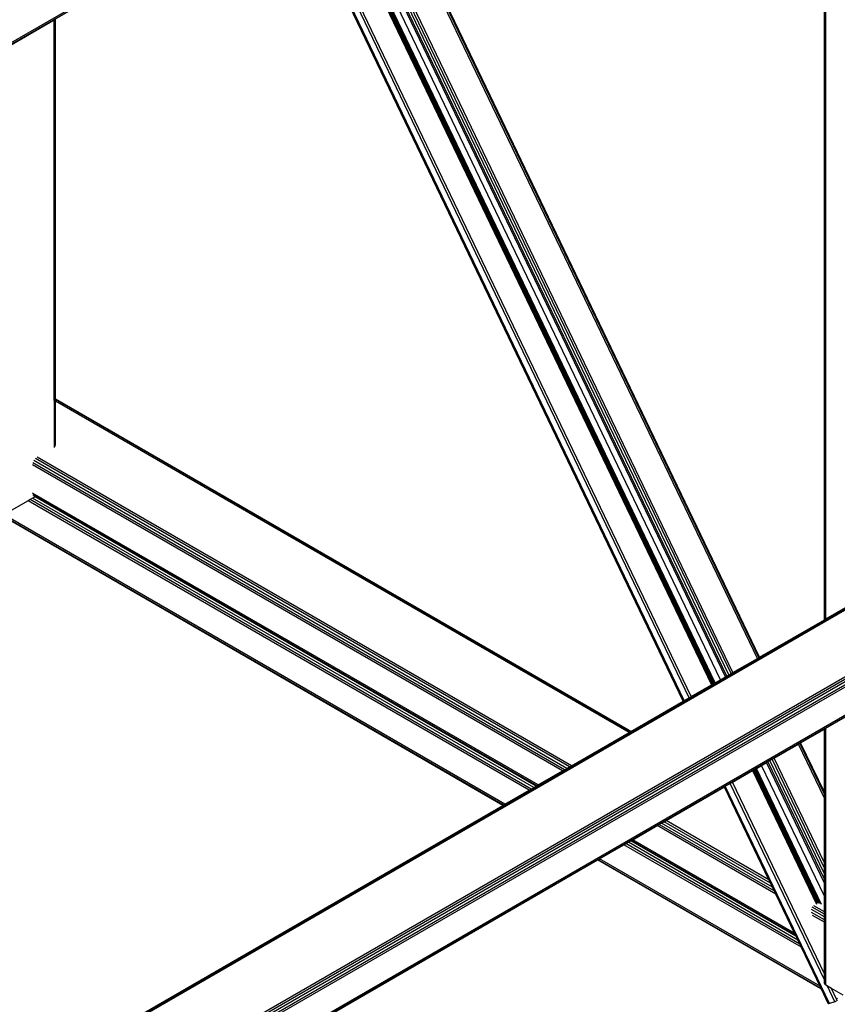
# Model space of a CAD drawing. Header units: millimetres. Extents: x 10 to 1250, y -62 to 528.
# Tile 756 of 909: x 625.26 to 626.3, y 516.99 to 518.24. Entities that reach past the tile are written whole.
import ezdxf

# ---------------------------------------------------------------- set-up
doc = ezdxf.new("R2010")
doc.units = ezdxf.units.MM
doc.header["$LTSCALE"] = 0.05

msp = doc.modelspace()

# ---------------------------------------------------------------- linework, layer by layer
at = {"color": 8}
for p, q in [((624.7332, 517.9153), (627.3963, 519.4529)), ((624.7332, 517.9133), (627.3958, 519.4506)), ((626.2844, 517.4778), (626.2844, 518.6641)), ((626.2849, 517.4781), (626.2849, 518.6632)), ((626.2863, 517.4789), (626.2863, 518.6605)), ((626.1991, 517.4285), (625.6991, 518.4703)), ((626.2009, 517.4296), (625.701, 518.4714)), ((626.2019, 517.4302), (625.702, 518.4719)), ((626.152, 517.4014), (625.6521, 518.4432)), ((626.1583, 517.405), (625.6583, 518.4468)), ((626.1602, 517.4061), (625.6603, 518.4479)), ((626.1628, 517.4076), (625.6629, 518.4494)), ((626.1655, 517.4092), (625.6656, 518.4509)), ((626.168, 517.4106), (625.6681, 518.4524)), ((625.6406, 518.4365), (626.1406, 517.3948)), ((626.1418, 517.3955), (625.6419, 518.4373)), ((626.1432, 517.3963), (625.6432, 518.438)), ((626.1444, 517.397), (625.6445, 518.4388)), ((626.1454, 517.3976), (625.6455, 518.4394)), ((626.1121, 517.3783), (625.6122, 518.4201)), ((626.1149, 517.38), (625.615, 518.4217)), ((626.1046, 517.374), (625.6047, 518.4158)), ((626.1047, 517.3741), (625.6048, 518.4159)), ((626.1058, 517.3747), (625.6059, 518.4165)), ((625.3031, 518.2417), (625.3045, 518.2425)), ((625.3045, 517.7591), (625.3045, 518.2425)), ((625.305, 517.7588), (625.305, 518.2428)), ((625.2485, 518.2101), (625.3031, 518.2417)), ((625.3031, 517.7599), (625.3031, 518.2417)), ((624.7332, 516.5815), (627.3539, 518.0946)), ((624.7332, 516.5795), (627.3547, 518.093)), ((624.7332, 516.4946), (627.3906, 518.0289)), ((624.7332, 516.4916), (627.3928, 518.0271)), ((624.7332, 516.4881), (627.3946, 518.0247)), ((624.7332, 516.4845), (627.3958, 518.0218)), ((624.7332, 516.4815), (627.3963, 518.0191)), ((624.7332, 516.4456), (627.3963, 517.9832)), ((624.7332, 516.4436), (627.3958, 517.9809)), ((625.8773, 517.2428), (624.7332, 517.9034)), ((625.8756, 517.2418), (624.7332, 517.9014)), ((625.875, 517.2414), (624.7332, 517.9006)), ((625.3045, 517.7591), (625.3031, 517.7599)), ((625.3031, 517.7591), (625.3031, 517.7599)), ((625.3045, 517.7583), (625.3031, 517.7591)), ((625.3031, 517.7571), (625.3031, 517.7591)), ((625.3045, 517.7563), (625.3031, 517.7571)), ((625.3031, 517.7571), (625.3031, 517.6972)), ((625.305, 517.7588), (625.3045, 517.7591)), ((625.3045, 517.7583), (625.3045, 517.7591)), ((625.305, 517.7581), (625.3045, 517.7583)), ((625.3045, 517.7563), (625.3045, 517.7583)), ((625.305, 517.7561), (625.3045, 517.7563)), ((625.3045, 517.6984), (625.3045, 517.7563)), ((626.038, 517.3356), (625.305, 517.7588)), ((625.305, 517.7581), (625.305, 517.7588)), ((626.0374, 517.3352), (625.305, 517.7581)), ((625.305, 517.7561), (625.305, 517.7581)), ((626.0357, 517.3342), (625.305, 517.7561)), ((625.305, 517.6999), (625.305, 517.7561)), ((625.9565, 517.2885), (625.2775, 517.6805)), ((625.9596, 517.2903), (625.2793, 517.683)), ((625.9622, 517.2918), (625.2815, 517.6848)), ((625.9508, 517.2852), (625.2758, 517.6749)), ((625.9534, 517.2867), (625.2762, 517.6777)), ((625.2701, 517.6292), (625.2485, 517.6167)), ((625.2727, 517.6307), (625.2701, 517.6292)), ((625.9084, 517.2607), (625.2701, 517.6292)), ((625.2758, 517.6325), (625.2727, 517.6307)), ((625.911, 517.2622), (625.2727, 517.6307)), ((625.9198, 517.2673), (625.2758, 517.6391)), ((625.2789, 517.6343), (625.2758, 517.6325)), ((625.9141, 517.264), (625.2758, 517.6325)), ((625.918, 517.2663), (625.2762, 517.6368)), ((625.2791, 517.6344), (625.2775, 517.6354)), ((625.2791, 517.6344), (625.2789, 517.6343)), ((625.9171, 517.2658), (625.2789, 517.6343)), ((625.9174, 517.2659), (625.2791, 517.6344)), ((626.2863, 517.4789), (626.3112, 517.4933)), ((626.2019, 517.4302), (626.2844, 517.4778)), ((626.2844, 517.4778), (626.2849, 517.4781)), ((626.2849, 517.4781), (626.2863, 517.4789)), ((626.168, 517.4106), (626.1991, 517.4285)), ((626.1991, 517.4285), (626.2009, 517.4296)), ((626.2009, 517.4296), (626.2019, 517.4302)), ((626.152, 517.4014), (626.1583, 517.405)), ((626.1583, 517.405), (626.1602, 517.4061)), ((626.1602, 517.4061), (626.1628, 517.4076)), ((626.1628, 517.4076), (626.1655, 517.4092)), ((626.1655, 517.4092), (626.168, 517.4106)), ((626.1149, 517.38), (626.1406, 517.3948)), ((626.1406, 517.3948), (626.1418, 517.3955)), ((626.1418, 517.3955), (626.1432, 517.3963)), ((626.1432, 517.3963), (626.1444, 517.397)), ((626.1444, 517.397), (626.1454, 517.3976)), ((626.1454, 517.3976), (626.152, 517.4014)), ((626.1058, 517.3747), (626.1121, 517.3783)), ((626.1121, 517.3783), (626.1149, 517.38)), ((626.038, 517.3356), (626.1046, 517.374)), ((626.1046, 517.374), (626.1047, 517.3741)), ((626.1047, 517.3741), (626.1058, 517.3747)), ((626.2863, 517.3396), (626.3112, 517.354)), ((625.9622, 517.2918), (626.0357, 517.3342)), ((626.0357, 517.3342), (626.0374, 517.3352)), ((626.0374, 517.3352), (626.038, 517.3356)), ((626.2542, 517.3211), (626.2844, 517.3385)), ((626.2844, 517.3385), (626.2849, 517.3388)), ((626.2844, 517.2583), (626.2844, 517.3385)), ((626.2849, 517.3388), (626.2863, 517.3396)), ((626.2849, 517.2573), (626.2849, 517.3388)), ((626.2863, 517.2544), (626.2863, 517.3396)), ((626.2203, 517.3015), (626.2514, 517.3195)), ((626.2514, 517.3195), (626.2533, 517.3205)), ((626.2844, 517.2507), (626.2514, 517.3195)), ((626.2533, 517.3205), (626.2542, 517.3211)), ((626.2844, 517.2557), (626.2533, 517.3205)), ((626.2844, 517.2583), (626.2542, 517.3211)), ((625.9565, 517.2885), (625.9596, 517.2903)), ((625.9596, 517.2903), (625.9622, 517.2918)), ((626.1978, 517.2885), (626.2044, 517.2923)), ((626.2044, 517.2923), (626.2106, 517.2959)), ((626.2844, 517.1256), (626.2044, 517.2923)), ((626.2106, 517.2959), (626.2126, 517.2971)), ((626.2844, 517.1421), (626.2106, 517.2959)), ((626.2126, 517.2971), (626.2151, 517.2985)), ((626.2844, 517.1474), (626.2126, 517.2971)), ((626.2151, 517.2985), (626.2179, 517.3001)), ((626.2844, 517.1542), (626.2151, 517.2985)), ((626.2179, 517.3001), (626.2203, 517.3015)), ((626.2844, 517.1615), (626.2179, 517.3001)), ((626.2844, 517.1681), (626.2203, 517.3015)), ((625.9198, 517.2673), (625.9508, 517.2852)), ((625.9508, 517.2852), (625.9534, 517.2867)), ((625.9534, 517.2867), (625.9565, 517.2885)), ((626.1673, 517.2709), (626.1929, 517.2857)), ((626.1929, 517.2857), (626.1941, 517.2864)), ((626.1929, 517.2857), (626.2745, 517.1157)), ((626.1941, 517.2864), (626.1955, 517.2872)), ((626.2758, 517.1162), (626.1941, 517.2864)), ((626.1955, 517.2872), (626.1968, 517.2879)), ((626.2775, 517.1163), (626.1955, 517.2872)), ((626.1968, 517.2879), (626.1978, 517.2885)), ((626.2793, 517.116), (626.1968, 517.2879)), ((626.2809, 517.1153), (626.1978, 517.2885)), ((625.9141, 517.264), (625.9171, 517.2658)), ((625.9171, 517.2658), (625.9174, 517.2659)), ((625.9174, 517.2659), (625.918, 517.2663)), ((625.918, 517.2663), (625.9198, 517.2673)), ((626.0828, 517.2221), (626.1563, 517.2646)), ((626.1563, 517.2646), (626.157, 517.265)), ((626.1575, 517.2638), (626.1563, 517.2646)), ((626.157, 517.265), (626.1571, 517.265)), ((626.1575, 517.2638), (626.157, 517.265)), ((626.1571, 517.265), (626.1582, 517.2657)), ((626.2897, 516.9887), (626.1571, 517.265)), ((626.1582, 517.2657), (626.1644, 517.2693)), ((626.291, 516.989), (626.1582, 517.2657)), ((626.1644, 517.2693), (626.1673, 517.2709)), ((626.2844, 517.0193), (626.1644, 517.2693)), ((626.2844, 517.0268), (626.1673, 517.2709)), ((625.8773, 517.2428), (625.9084, 517.2607)), ((625.9084, 517.2607), (625.911, 517.2622)), ((625.911, 517.2622), (625.9141, 517.264)), ((626.2138, 517.1465), (626.1575, 517.2638)), ((626.2849, 517.2573), (626.2844, 517.2583)), ((626.2844, 517.2557), (626.2844, 517.2583)), ((626.2849, 517.2547), (626.2844, 517.2557)), ((626.2844, 517.2507), (626.2844, 517.2557)), ((626.2863, 517.2544), (626.2849, 517.2573)), ((626.2849, 517.2547), (626.2849, 517.2573)), ((626.2863, 517.2518), (626.2849, 517.2547)), ((626.2849, 517.2497), (626.2849, 517.2547)), ((626.2863, 517.2518), (626.2863, 517.2544)), ((624.7332, 516.5822), (625.875, 517.2414)), ((625.875, 517.2414), (625.8756, 517.2418)), ((625.8756, 517.2418), (625.8773, 517.2428)), ((626.2849, 517.2497), (626.2844, 517.2507)), ((626.2844, 517.1681), (626.2844, 517.2507)), ((626.2863, 517.2468), (626.2849, 517.2497)), ((626.2849, 517.1671), (626.2849, 517.2497)), ((626.2863, 517.2468), (626.2863, 517.2518)), ((626.2863, 517.1642), (626.2863, 517.2468)), ((626.0404, 517.1976), (626.0714, 517.2156)), ((626.0714, 517.2156), (626.074, 517.2171)), ((626.2226, 517.1283), (626.0714, 517.2156)), ((626.074, 517.2171), (626.0771, 517.2188)), ((626.2206, 517.1325), (626.074, 517.2171)), ((626.0771, 517.2188), (626.0802, 517.2206)), ((626.2182, 517.1374), (626.0771, 517.2188)), ((626.0802, 517.2206), (626.0828, 517.2221)), ((626.2158, 517.1423), (626.0802, 517.2206)), ((626.2138, 517.1465), (626.0828, 517.2221)), ((625.998, 517.1731), (626.029, 517.1911)), ((626.029, 517.1911), (626.0316, 517.1926)), ((626.2551, 517.0606), (626.029, 517.1911)), ((626.0316, 517.1926), (626.0347, 517.1944)), ((626.2531, 517.0647), (626.0316, 517.1926)), ((626.0347, 517.1944), (626.0378, 517.1961)), ((626.2507, 517.0696), (626.0347, 517.1944)), ((626.0378, 517.1961), (626.038, 517.1963)), ((626.2484, 517.0746), (626.0378, 517.1961)), ((626.038, 517.1963), (626.0386, 517.1966)), ((626.2482, 517.0749), (626.038, 517.1963)), ((626.0386, 517.1966), (626.0404, 517.1976)), ((626.2477, 517.0759), (626.0386, 517.1966)), ((626.2464, 517.0787), (626.0404, 517.1976)), ((624.7332, 516.4429), (625.9956, 517.1718)), ((625.9956, 517.1718), (625.9962, 517.1721)), ((626.2807, 517.0072), (625.9956, 517.1718)), ((625.9962, 517.1721), (625.998, 517.1731)), ((626.2802, 517.0082), (625.9962, 517.1721)), ((626.2789, 517.011), (625.998, 517.1731)), ((626.2849, 517.1671), (626.2844, 517.1681)), ((626.2844, 517.1615), (626.2844, 517.1681)), ((626.2863, 517.1642), (626.2849, 517.1671)), ((626.2849, 517.1605), (626.2849, 517.1671)), ((626.2863, 517.1576), (626.2863, 517.1642)), ((626.2849, 517.1605), (626.2844, 517.1615)), ((626.2844, 517.1542), (626.2844, 517.1615)), ((626.2849, 517.1532), (626.2844, 517.1542)), ((626.2844, 517.1474), (626.2844, 517.1542)), ((626.2863, 517.1576), (626.2849, 517.1605)), ((626.2849, 517.1532), (626.2849, 517.1605)), ((626.2863, 517.1503), (626.2849, 517.1532)), ((626.2849, 517.1464), (626.2849, 517.1532)), ((626.2863, 517.1503), (626.2863, 517.1576)), ((626.2158, 517.1423), (626.2138, 517.1465)), ((626.2182, 517.1374), (626.2158, 517.1423)), ((626.2849, 517.1464), (626.2844, 517.1474)), ((626.2844, 517.1421), (626.2844, 517.1474)), ((626.2849, 517.1412), (626.2844, 517.1421)), ((626.2844, 517.1256), (626.2844, 517.1421)), ((626.2863, 517.1435), (626.2849, 517.1464)), ((626.2849, 517.1412), (626.2849, 517.1464)), ((626.2863, 517.1383), (626.2849, 517.1412)), ((626.2849, 517.1246), (626.2849, 517.1412)), ((626.2863, 517.1435), (626.2863, 517.1503)), ((626.2863, 517.1383), (626.2863, 517.1435)), ((626.2206, 517.1325), (626.2182, 517.1374)), ((626.2226, 517.1283), (626.2206, 517.1325)), ((626.2464, 517.0787), (626.2226, 517.1283)), ((626.2863, 517.1217), (626.2863, 517.1383)), ((626.2849, 517.1246), (626.2844, 517.1256)), ((626.2844, 517.1133), (626.2844, 517.1256)), ((626.2863, 517.1217), (626.2849, 517.1246)), ((626.2849, 517.113), (626.2849, 517.1246)), ((626.2863, 517.1122), (626.2863, 517.1217)), ((626.2844, 517.0992), (626.268, 517.1086)), ((626.2844, 517.0956), (626.2682, 517.105)), ((626.2844, 517.1027), (626.2689, 517.1117)), ((626.2844, 517.1057), (626.2708, 517.1136)), ((626.2844, 517.1057), (626.2844, 517.1133)), ((626.2849, 517.1055), (626.2844, 517.1057)), ((626.2844, 517.1027), (626.2844, 517.1057)), ((626.2849, 517.1025), (626.2844, 517.1027)), ((626.2844, 517.0992), (626.2844, 517.1027)), ((626.2849, 517.1055), (626.2849, 517.113)), ((626.2863, 517.1047), (626.2849, 517.1055)), ((626.2849, 517.1025), (626.2849, 517.1055)), ((626.2863, 517.1017), (626.2849, 517.1025)), ((626.2849, 517.0989), (626.2849, 517.1025)), ((626.2863, 517.1047), (626.2863, 517.1122)), ((626.2863, 517.1017), (626.2863, 517.1047)), ((626.2863, 517.0981), (626.2863, 517.1017)), ((626.2844, 517.0926), (626.2695, 517.1012)), ((626.2849, 517.0989), (626.2844, 517.0992)), ((626.2844, 517.0956), (626.2844, 517.0992)), ((626.2849, 517.0954), (626.2844, 517.0956)), ((626.2844, 517.0926), (626.2844, 517.0956)), ((626.2849, 517.0923), (626.2844, 517.0926)), ((626.2844, 517.0701), (626.2844, 517.0926)), ((626.2863, 517.0981), (626.2849, 517.0989)), ((626.2849, 517.0954), (626.2849, 517.0989)), ((626.2863, 517.0945), (626.2849, 517.0954)), ((626.2849, 517.0923), (626.2849, 517.0954)), ((626.2863, 517.0915), (626.2849, 517.0923)), ((626.2849, 517.0691), (626.2849, 517.0923)), ((626.2863, 517.0945), (626.2863, 517.0981)), ((626.2863, 517.0915), (626.2863, 517.0945)), ((626.2863, 517.0662), (626.2863, 517.0915)), ((626.2477, 517.0759), (626.2464, 517.0787)), ((626.2482, 517.0749), (626.2477, 517.0759)), ((626.2484, 517.0746), (626.2482, 517.0749)), ((626.2507, 517.0696), (626.2484, 517.0746)), ((626.2531, 517.0647), (626.2507, 517.0696)), ((626.2551, 517.0606), (626.2531, 517.0647)), ((626.2844, 517.0268), (626.2844, 517.0701)), ((626.2849, 517.0258), (626.2849, 517.0691)), ((626.2863, 517.0229), (626.2863, 517.0662)), ((626.2789, 517.011), (626.2551, 517.0606)), ((626.2849, 517.0258), (626.2844, 517.0268)), ((626.2844, 517.0193), (626.2844, 517.0268)), ((626.2844, 517.015), (626.2844, 517.0193)), ((626.2849, 517.0183), (626.2844, 517.0193)), ((626.2844, 517.015), (626.2849, 517.0164)), ((626.2849, 517.0136), (626.2844, 517.015)), ((626.2863, 517.0229), (626.2849, 517.0258)), ((626.2849, 517.0183), (626.2849, 517.0258)), ((626.2849, 517.0164), (626.2849, 517.0183)), ((626.2855, 517.0169), (626.2849, 517.0183)), ((626.2849, 517.0164), (626.2855, 517.0169)), ((626.2849, 517.0136), (626.2849, 517.0164)), ((626.2855, 517.0169), (626.2863, 517.0176)), ((626.2863, 517.0154), (626.2855, 517.0169)), ((626.2863, 517.0176), (626.2863, 517.0229)), ((626.2863, 517.0154), (626.2863, 517.0176)), ((626.2863, 517.0124), (626.2863, 517.0154)), ((626.2802, 517.0082), (626.2789, 517.011)), ((626.2807, 517.0072), (626.2802, 517.0082)), ((626.2894, 516.989), (626.2807, 517.0072)), ((626.2863, 517.0124), (626.2849, 517.0136)), ((626.2882, 517.0112), (626.2863, 517.0124)), ((626.2979, 516.9911), (626.2882, 517.0112)), ((626.2933, 517.0083), (626.2882, 517.0112)), ((626.2998, 516.9947), (626.2933, 517.0083)), ((626.3083, 516.9996), (626.2933, 517.0083)), ((626.2897, 516.9887), (626.2894, 516.989)), ((626.291, 516.989), (626.2897, 516.9887)), ((626.2979, 516.9911), (626.291, 516.989)), ((626.3007, 516.9927), (626.2979, 516.9911)), ((626.3011, 516.9954), (626.2998, 516.9947)), ((626.3007, 516.9927), (626.2998, 516.9947))]:
    msp.add_line(p, q, dxfattribs=at)

doc.saveas('drawing.dxf')
